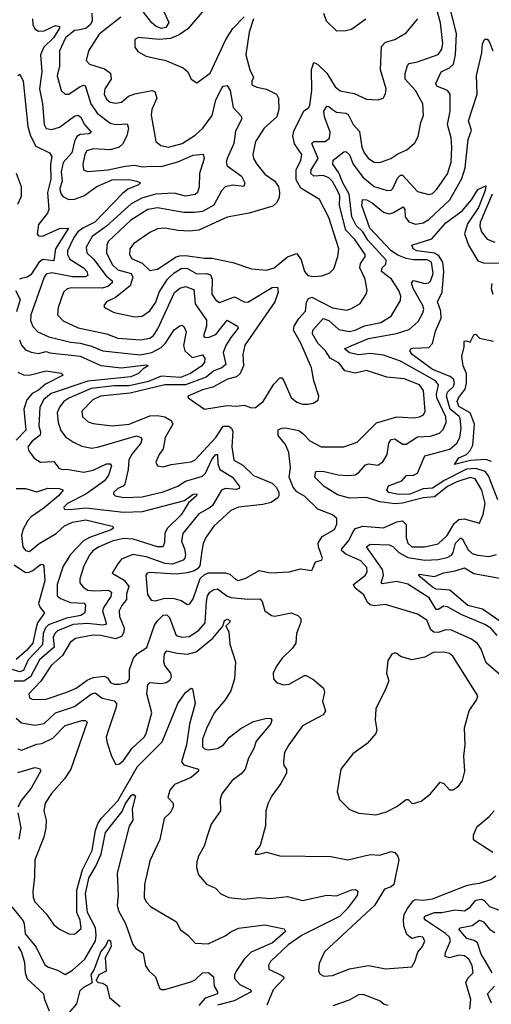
# Model space of a CAD drawing. Extents: x 1443846 to 1577407, y 839182 to 927291.
# Tile 485 of 535: x 1558434 to 1560937, y 882099 to 887321. Entities that reach past the tile are written whole.
import ezdxf

# ---------------------------------------------------------------- set-up
doc = ezdxf.new("R2010")
doc.units = 0

msp = doc.modelspace()

# ---------------------------------------------------------------- linework, layer by layer
at = {"layer": '0CON20XD'}
for points in [[(1558818, 887355), (1558820, 887315), (1558809.4, 887295), (1558785, 887273.8), (1558743.9, 887266.1), (1558725, 887264.1), (1558678.1, 887225), (1558645.5, 887155), (1558646.6, 887075), (1558633.8, 887023.8), (1558654.7, 886944.7), (1558675, 886925.5), (1558695, 886925.4), (1558755, 886966.7), (1558775, 886974.4), (1558781.1, 886971.1), (1558812.7, 886875), (1558845.2, 886825.2), (1558915, 886772.7), (1558945, 886765.7), (1559005, 886769.2), (1559011.5, 886745), (1559002.5, 886705), (1558979.6, 886660.4), (1558962.9, 886645), (1558915, 886630), (1558825, 886635.2), (1558790.7, 886625), (1558779.6, 886605), (1558770, 886555), (1558773.5, 886525), (1558795, 886516.2), (1558904.1, 886524.1), (1558995, 886544.8), (1559045, 886548.9), (1559085, 886540.5), (1559135, 886544.3), (1559185, 886541.6), (1559273.8, 886566.2), (1559355, 886603.2), (1559407.9, 886607.9), (1559413.3, 886585), (1559388.5, 886505), (1559386.9, 886435), (1559377.3, 886405), (1559365, 886392.9), (1559315, 886385.3), (1559255, 886400.5), (1559155, 886394.8), (1559082.7, 886375), (1559025.3, 886345), (1558894.7, 886225.3), (1558819.6, 886170.4), (1558787.4, 886115), (1558791.6, 886085), (1558828.7, 886048.7), (1558892.7, 885962.7), (1558925.3, 885935), (1558925.8, 885925), (1558902.5, 885905), (1558872.6, 885897.4), (1558708.7, 885898.7), (1558685.8, 885894.2), (1558667.5, 885875), (1558638.2, 885795), (1558635.6, 885755), (1558665, 885723.8), (1558745, 885685.8), (1558895, 885654.3), (1558955, 885632.2), (1559075, 885623), (1559125, 885632.3), (1559145, 885646.1), (1559168.4, 885681.6), (1559256.1, 885873.9), (1559285, 885897.3), (1559314.7, 885905.3), (1559359.3, 885889.3), (1559365, 885813.1), (1559425, 885726.9), (1559425.2, 885694.8), (1559410, 885645), (1559415, 885636.9), (1559435, 885634.8), (1559475, 885651.8), (1559535, 885727.3), (1559590, 885695), (1559593.8, 885685), (1559554.3, 885635), (1559527.9, 885592.1), (1559514.8, 885555), (1559527.6, 885492.4), (1559507.9, 885475), (1559465, 885458.5), (1559424.7, 885425.3), (1559315, 885383.8), (1559205, 885383.5), (1559020.3, 885339.7), (1558862.9, 885325), (1558823.3, 885305), (1558764.4, 885245), (1558767.8, 885215), (1558797.3, 885187.3), (1558825, 885178.5), (1558925, 885166.6), (1559015, 885176.5), (1559125, 885219.7), (1559165, 885222.1), (1559204.3, 885214.3), (1559237.8, 885195), (1559246.8, 885175), (1559206.5, 885105), (1559196.5, 885045), (1559174.3, 885015), (1559156.4, 884973.6), (1559165, 884953.8), (1559195, 884948.8), (1559237.6, 884962.4), (1559345, 884976.4), (1559365, 884986.2), (1559475.1, 885104.9), (1559515, 885164.7), (1559545, 885164.7), (1559559.2, 885155), (1559566.2, 885136.2), (1559561.1, 885055), (1559570, 884985), (1559617.8, 884957.8), (1559675, 884903.4), (1559775, 884863.1), (1559795, 884842.2), (1559809.2, 884815), (1559810.4, 884795), (1559804.6, 884785), (1559769.2, 884760.9), (1559725, 884748.8), (1559595.3, 884734.8), (1559555, 884718.2), (1559465.3, 884634.7), (1559421.5, 884575), (1559407.3, 884542.7), (1559401.8, 884501.8), (1559390.7, 884425), (1559380.3, 884409.8), (1559361.9, 884398.1), (1559323.1, 884386.9), (1559265, 884380.5), (1559125, 884388.9), (1559111.1, 884385), (1559104.6, 884375), (1559112.5, 884272.5), (1559132.4, 884242.4), (1559155, 884238.6), (1559205, 884253), (1559255, 884250.7), (1559290.9, 884240.9), (1559325, 884219.4), (1559337.3, 884222.7), (1559355, 884248.6), (1559392.5, 884357.5), (1559412.7, 884377.3), (1559435, 884386.4), (1559527.3, 884387.3), (1559549.6, 884379.6), (1559581.3, 884351.3), (1559595, 884346.9), (1559635, 884358.2), (1559705, 884399.3), (1559765, 884387.8), (1559865, 884393.3), (1559925, 884408.1), (1559985, 884400), (1560004.1, 884445.9), (1560035.8, 884454.2), (1560040.8, 884465), (1560020, 884525), (1560019.1, 884545), (1560039.5, 884580.5), (1560105, 884617.5), (1560118.2, 884645), (1560116.7, 884675), (1560094.6, 884694.6), (1560015.7, 884725), (1559945, 884794.3), (1559905, 884817.3), (1559885, 884840.9), (1559865.3, 884895), (1559870.9, 884945), (1559862.1, 885025), (1559845, 885068.5), (1559805.4, 885115), (1559806.7, 885145), (1559823.8, 885155), (1559845, 885155.8), (1559915, 885141.3), (1559936.9, 885126.9), (1559975, 885086.6), (1560035, 885054.6), (1560155, 885056.2), (1560225, 885079.5), (1560327.3, 885182.7), (1560435, 885214.6), (1560525, 885210), (1560555.3, 885214.7), (1560576.5, 885225), (1560585.4, 885245), (1560577.6, 885355), (1560556.8, 885385), (1560475, 885416.4), (1560382.5, 885425), (1560275, 885460.8), (1560215, 885446), (1560159, 885459), (1560129.8, 885499.8), (1560081.3, 885525), (1560056.7, 885565), (1560016.5, 885605), (1559987.5, 885655), (1559990.9, 885675), (1560045, 885735.4), (1560075, 885726.2), (1560127.6, 885677.6), (1560185, 885667.2), (1560215, 885674.1), (1560265, 885697.2), (1560350, 885715), (1560405, 885749.1), (1560455, 885831.2), (1560456.4, 885855), (1560446, 885885), (1560408.1, 885945), (1560353.8, 885985), (1560358.5, 886005), (1560376.6, 886025), (1560378.7, 886045), (1560281.4, 886151.4), (1560254.9, 886194.9), (1560220, 886230), (1560197.7, 886275), (1560183.1, 886395), (1560148.5, 886455), (1560128.7, 886508.7), (1560096.1, 886555), (1560097.7, 886575), (1560155, 886620), (1560165, 886621.5), (1560183.9, 886603.9), (1560204.8, 886555), (1560256.1, 886486.1), (1560315, 886435.8), (1560385, 886414.6), (1560405, 886416.5), (1560415, 886425.6), (1560439.4, 886480.6), (1560455, 886496), (1560465, 886496.9), (1560545, 886408.9), (1560605, 886394.3), (1560625, 886398.9), (1560648.8, 886421.2), (1560705, 886503.3), (1560724.2, 886565), (1560728.4, 886645), (1560724.7, 886695), (1560705.3, 886765), (1560719.5, 886835), (1560718.5, 886925), (1560704.2, 886945), (1560648.8, 886968.8), (1560643, 886983), (1560671.5, 887045), (1560715, 887066.3), (1560736.3, 887085), (1560746.8, 887135), (1560751.7, 887245), (1560695.7, 887475)], [(1558887.2, 886955), (1558882.4, 886925), (1558895, 886898.9), (1558915, 886884), (1558945, 886877.8), (1558975, 886883.4), (1559011.5, 886915), (1559045, 886927.3), (1559135, 886945.3), (1559150.8, 886940.8), (1559161.5, 886905), (1559136.2, 886845), (1559132.7, 886815), (1559157.5, 886675), (1559182.8, 886652.8), (1559224.7, 886644.7), (1559296.4, 886665), (1559365, 886709.2), (1559406, 886745), (1559456.5, 886813.5), (1559474.8, 886895), (1559506.2, 886955), (1559515, 886968.9), (1559535, 886971.1), (1559552.2, 886945), (1559567.2, 886855), (1559609.2, 886809.2), (1559612.5, 886795), (1559580.5, 886729.5), (1559571.3, 886665), (1559535.3, 886585), (1559530.5, 886565), (1559536, 886546), (1559611.4, 886491.4), (1559628.8, 886455), (1559624.4, 886435.6), (1559565, 886443.5), (1559524.8, 886435.2), (1559506, 886414), (1559465, 886337.8), (1559405, 886304.1), (1559362.5, 886297.5), (1559305, 886299), (1559165, 886322.4), (1559115, 886313.9), (1559025, 886257), (1558903.8, 886145), (1558896.1, 886125), (1558895.8, 886085), (1558925, 886023.3), (1558954.9, 885994.9), (1559026.2, 885975), (1559035.2, 885955), (1559020, 885910), (1558942.1, 885847.9), (1558896, 885825), (1558881.2, 885805), (1558883.8, 885795), (1558935, 885768.5), (1559045.4, 885745.4), (1559085, 885748.5), (1559125, 885776.4), (1559156.7, 885823.3), (1559174.1, 885875.9), (1559218.4, 885945), (1559255, 885979), (1559295, 886003.3), (1559325, 886001), (1559375, 885973.1), (1559425, 885974.1), (1559447.3, 885967.3), (1559456.3, 885945), (1559454.7, 885865), (1559475, 885833.3), (1559495, 885820.9), (1559575, 885851.6), (1559625, 885824.1), (1559645, 885823.5), (1559775, 885899.8), (1559801.8, 885901.8), (1559806.9, 885875), (1559789.1, 885825), (1559630, 885595), (1559618.9, 885545), (1559622, 885485), (1559605.2, 885444.8), (1559585, 885426), (1559536.4, 885413.6), (1559458.8, 885371.2), (1559405, 885357.6), (1559326.7, 885325), (1559328.8, 885315), (1559415, 885255.7), (1559535, 885275.3), (1559585, 885271.7), (1559625, 885276.7), (1559665, 885263.1), (1559686.2, 885263.8), (1559726, 885295), (1559782.8, 885387.2), (1559815, 885422.2), (1559825, 885420.6), (1559835, 885409.2), (1559875, 885316.7), (1559905, 885291.5), (1559935, 885282.2), (1559965, 885281.4), (1559992.5, 885287.5), (1560017.7, 885302.3), (1560021.2, 885325), (1559995.6, 885405), (1559982.5, 885475), (1559926.8, 885605), (1559887.7, 885675), (1559891.5, 885695), (1559915, 885736.5), (1559950.9, 885775), (1559957.2, 885822.8), (1559967.1, 885842.9), (1559985, 885848.5), (1560095, 885793.3), (1560168.9, 885781.1), (1560195, 885788.8), (1560240.6, 885815), (1560272.5, 885865), (1560277.9, 885885), (1560267.2, 885945), (1560238.8, 886005), (1560242.5, 886027.5), (1560267.6, 886062.4), (1560267.1, 886075), (1560212.7, 886155), (1560165.8, 886205), (1560132.3, 886335), (1560132.8, 886385), (1560125.5, 886405), (1560095, 886463.2), (1560075, 886483), (1560045, 886493.7), (1559995, 886491.3), (1559978.6, 886505), (1559981.2, 886525), (1560018.7, 886585), (1559985.5, 886665), (1559995.4, 886674.6), (1560055, 886675.3), (1560078.2, 886691.8), (1560082.7, 886725), (1560051.4, 886805), (1560048.7, 886835), (1560065, 886862.5), (1560075, 886860.9), (1560094, 886844), (1560115, 886830.3), (1560165.3, 886825.3), (1560177.5, 886817.5), (1560204.7, 886765), (1560238.3, 886728.3), (1560250.7, 886645), (1560261.9, 886615), (1560285.5, 886585), (1560315, 886566.1), (1560345, 886563.8), (1560404.3, 886584.3), (1560440.7, 886609.3), (1560488.8, 886631.2), (1560531.9, 886668.1), (1560548.5, 886701.5), (1560562.7, 886775), (1560576.9, 886813.1), (1560573.2, 886875), (1560534.7, 886945), (1560480.6, 887005), (1560479.4, 887035), (1560492.4, 887077.6), (1560501.3, 887088.7), (1560545, 887096.8), (1560655, 887136.4), (1560674.1, 887165), (1560679.2, 887195), (1560666.7, 887305), (1560639, 887405)], [(1559185.7, 887395.7), (1559225.8, 887305.8), (1559210.1, 887279.9), (1559187.5, 887275), (1559159.6, 887285), (1559135, 887304.2), (1559090.7, 887360.7)], [(1559424.6, 887385), (1559327.2, 887272.8), (1559280.2, 887239.8), (1559235, 887220.3), (1559175, 887215.8), (1559065, 887226.5), (1559046, 887215), (1559046, 887175), (1559062.1, 887152.1), (1559105, 887127.5), (1559175, 887111.4)], [(1560045.8, 887355), (1560061.4, 887315), (1560115, 887261.2)], [(1558502.6, 887325), (1558503.7, 887295), (1558515, 887273.1), (1558535, 887260), (1558565, 887262.4), (1558625, 887289.7), (1558645, 887285.4), (1558645.3, 887275.2), (1558613.3, 887225), (1558562.6, 887175), (1558544.3, 887135), (1558552, 887045), (1558539.2, 886955), (1558555.2, 886875.2), (1558563.7, 886765), (1558575, 886743.8), (1558605, 886737.8), (1558645, 886751.2), (1558725, 886809.6), (1558743.8, 886813.8), (1558757.9, 886805), (1558779.2, 886765), (1558814.2, 886725), (1558803.3, 886715), (1558755, 886711.7), (1558738.1, 886701.9), (1558725, 886674.4), (1558710.5, 886615), (1558665, 886563.1), (1558655.2, 886514.8), (1558660.5, 886465), (1558648.4, 886425), (1558651.7, 886401.7), (1558663.7, 886383.7), (1558695, 886367.1), (1558725, 886368.9), (1558775, 886386.7), (1558843.7, 886436.3), (1558925, 886470.9), (1559012.8, 886472.8), (1559056.2, 886465), (1559076, 886455), (1559065.8, 886445), (1559008.6, 886421.4), (1558980.4, 886399.6), (1558833.1, 886246.9), (1558770, 886215), (1558743.8, 886195), (1558721.7, 886165), (1558688.4, 886095), (1558689, 886075), (1558700.9, 886050.9), (1558772.4, 886005), (1558790.8, 885985), (1558796.2, 885963.8), (1558783.7, 885956.3), (1558715, 885957.7), (1558605, 885978.7), (1558575, 885971.8), (1558564.2, 885955.8), (1558493.9, 885755), (1558492.7, 885725), (1558504.2, 885694.2), (1558531.1, 885665), (1558589.3, 885639.3), (1558705, 885609.7), (1558755, 885605.7), (1558815, 885589.8), (1558875, 885565.2), (1559073.3, 885543.3), (1559135, 885555.5), (1559185, 885581.9), (1559208.7, 885605), (1559255, 885675.5), (1559285, 885696.7), (1559295, 885700), (1559305, 885694.3), (1559317.9, 885665), (1559302.9, 885592.9), (1559310, 885565), (1559349.2, 885529.2), (1559405, 885543.1), (1559416.1, 885526.1), (1559414.7, 885505), (1559401.2, 885485), (1559341.1, 885445), (1559287.7, 885422.3), (1559185, 885430.5), (1559117.3, 885402.7), (1559015, 885378.4), (1558935, 885379.4), (1558813.6, 885365), (1558695, 885313.7), (1558668.9, 885295), (1558645.8, 885265), (1558633.6, 885235), (1558639.2, 885185), (1558652.7, 885142.7), (1558678.2, 885108.2), (1558719.6, 885079.6), (1558765, 885058.2), (1558817.9, 885047.9), (1558855, 885055.8), (1559053.8, 885113.8), (1559079.1, 885105), (1559082.9, 885095), (1559076.8, 885075), (1559031.6, 885018.4), (1559014.1, 884985.9), (1559011, 884935), (1558992.5, 884857.5), (1558983.7, 884846.3), (1558954.5, 884835), (1558933.8, 884815), (1558932.5, 884805), (1558940.8, 884795), (1558986.3, 884786.3), (1559085, 884790.9), (1559195, 884817.4), (1559273.1, 884846.9), (1559315, 884872.6), (1559405, 884899.8), (1559420.7, 884915), (1559455, 884991.2), (1559475, 885014.5), (1559484.2, 885014.2), (1559486.7, 884965), (1559495.8, 884935.8), (1559563.8, 884895), (1559600.5, 884845), (1559598.6, 884835), (1559585, 884830), (1559525, 884834.4), (1559505, 884825.8), (1559458.4, 884745), (1559446, 884734), (1559385, 884700), (1559300.9, 884595), (1559293.3, 884555), (1559309.4, 884515), (1559314, 884485), (1559311.2, 884465), (1559302.3, 884455), (1559246.2, 884433.8), (1559207.3, 884437.3), (1559105, 884472.3), (1559035.3, 884484.8), (1558975, 884458.8), (1558954.5, 884435), (1558925.8, 884385), (1558988.8, 884348.8), (1559014.4, 884315), (1559000.8, 884275), (1559001.4, 884245), (1558975.7, 884214.3), (1558963, 884185), (1558964.7, 884155.3), (1558989, 884095), (1558987.3, 884072.7), (1558975, 884050), (1558943.5, 884036.5), (1558865, 884054.3), (1558825, 884056.5), (1558730.7, 884039.3), (1558701.5, 884018.5), (1558661.5, 883948.5), (1558602.1, 883895), (1558547.3, 883812.7), (1558483.8, 883745), (1558486.9, 883725), (1558505, 883715.4), (1558575, 883718), (1558685, 883753.8), (1558735, 883775.8), (1558791.8, 883818.2), (1558825, 883831.5), (1558885, 883839.5), (1558900.2, 883830.2), (1558916.2, 883806.2), (1558935, 883795.9), (1558965, 883795.9), (1559004, 883806), (1559016.8, 883823.2), (1559017.8, 883875), (1559039.1, 883935), (1559059.9, 883960.1), (1559109.5, 883990.5), (1559150.1, 884109.9), (1559165, 884132.4), (1559195, 884161.8), (1559215, 884164.6), (1559230, 884150), (1559265, 884054.6), (1559295, 884045.3), (1559335, 884050.3), (1559385, 884083.5), (1559417.9, 884122.1), (1559425.2, 884235), (1559431.3, 884265), (1559444.1, 884285), (1559465, 884298.6), (1559485, 884302.9), (1559534.5, 884264.5), (1559555, 884255.7), (1559645, 884246.8), (1559709, 884249), (1559722, 884235), (1559735.7, 884185), (1559770.3, 884160.3), (1559788.1, 884158.1), (1559875, 884174.4), (1559910.2, 884160.2), (1559925.7, 884145), (1559926.9, 884125), (1559903.6, 884065), (1559900, 884015), (1559882.1, 883987.9), (1559827.5, 883935), (1559797.3, 883892.7), (1559780, 883855), (1559781.2, 883825), (1559797.5, 883805), (1559835, 883792.5), (1559865, 883796.9), (1559945, 883842), (1559955, 883843.3), (1559995, 883820), (1560047.5, 883775), (1560051.1, 883755), (1560041.4, 883705), (1560056.5, 883655), (1560045.3, 883634.7), (1559936, 883575), (1559863.1, 883475), (1559839.6, 883435), (1559834.6, 883384.6), (1559836.9, 883365), (1559850.8, 883345), (1559850, 883325), (1559820.9, 883269.1), (1559772.5, 883205), (1559752.9, 883165), (1559741.4, 883125), (1559738.6, 883045), (1559709.7, 882940.3), (1559685, 882910), (1559684, 882895), (1559705, 882894.3), (1559745, 882905.8), (1559815, 882886.4), (1560085, 882882.2), (1560175, 882864.4), (1560295, 882893.1), (1560345, 882888.9), (1560405, 882909.1), (1560424.4, 882904.4), (1560440.8, 882885), (1560445.5, 882865), (1560419.2, 882735), (1560405, 882722.1), (1560370.2, 882709.8), (1560317.8, 882622.3), (1560270.4, 882579.6)], [(1558971.4, 887335), (1558855.9, 887244.1), (1558799.5, 887155), (1558787.1, 887105), (1558805.4, 887085.4), (1558885, 887060), (1558916.4, 887036.4), (1558920, 887005), (1558887.2, 886955)], [(1559675.5, 887325), (1559652.8, 887255), (1559634.7, 887134.7), (1559655.6, 887055.6), (1559676, 887015), (1559666, 886995), (1559665.9, 886975.9), (1559693.1, 886963.1), (1559745, 886952.3), (1559796.6, 886926.6), (1559807.1, 886905), (1559810.4, 886845), (1559798.2, 886805), (1559732.5, 886745), (1559685.6, 886675), (1559672.2, 886605), (1559675.6, 886585), (1559692.5, 886555), (1559735, 886502.2), (1559786.7, 886466.7), (1559807, 886437), (1559814, 886405), (1559811.5, 886378.5), (1559798.6, 886351.4), (1559778.4, 886331.6), (1559652.5, 886295), (1559535, 886272.7), (1559385, 886204.2), (1559335, 886199.7), (1559275, 886203.2), (1559205, 886215.9), (1559165, 886211.8), (1559125, 886192.1), (1559038.1, 886131.9), (1559018.9, 886105), (1559016.7, 886076.7), (1559027.5, 886055), (1559085, 886030), (1559125, 885991.5), (1559165, 885997.5), (1559265, 886062.6), (1559285, 886068.7), (1559315, 886071), (1559415, 886056.4), (1559456.4, 886056.4), (1559515, 886043.8), (1559565, 886033.3), (1559665, 886000), (1559745, 885991.9), (1559785, 886004.6), (1559855, 886062.7), (1559905, 886080), (1559927.6, 886047.6), (1559945.7, 885985), (1559963.8, 885963.8), (1559995, 885958.5), (1560037.9, 885962.1), (1560080.9, 885979.1), (1560101.3, 885998.7), (1560123.3, 886065), (1560127.3, 886105), (1560075, 886272.5), (1560025, 886367.5), (1559927, 886427), (1559902.1, 886472.1), (1559901.4, 886525), (1559926.6, 886575), (1559932.5, 886605), (1559892.5, 886662.5), (1559884.4, 886705), (1559890.1, 886729.9), (1559942.5, 886837.5), (1559966.7, 886853.3), (1559974.5, 886865.5), (1559985.2, 886945), (1559983.8, 887056.2), (1559995, 887094), (1560015, 887084.5), (1560065, 887036.8), (1560108.4, 886965), (1560135, 886942.7), (1560209.6, 886929.6), (1560275, 886898.6), (1560334.2, 886895.8), (1560363.3, 886905), (1560375, 886927.5), (1560378.6, 886955), (1560348.4, 887055), (1560355, 887178.6), (1560375, 887201.1), (1560425, 887215.4), (1560485, 887251.1), (1560547.3, 887325)], [(1559175, 887111.4), (1559205.5, 887105.5), (1559301.2, 887065), (1559326.2, 887045), (1559343.8, 887005), (1559375, 886986.7), (1559445, 887037.5), (1559528.4, 887215), (1559565, 887274.6), (1559625, 887336.4)], [(1560115, 887261.2), (1560165, 887264.3), (1560195, 887270), (1560272, 887325)], [(1560985.3, 883845.3), (1560909.9, 883909.9), (1560883.1, 883983.1), (1560863.1, 884013.1), (1560831.4, 884035), (1560725, 884082.9), (1560695, 884085.3), (1560655, 884070), (1560631.7, 884071.7), (1560615.8, 884085), (1560595, 884135.4), (1560545, 884168.5), (1560375, 884219.5), (1560315, 884211.8), (1560295, 884217.2), (1560280.6, 884230.6), (1560259.8, 884269.8), (1560214.7, 884305), (1560205.4, 884325), (1560270, 884375), (1560278.9, 884395), (1560276.1, 884415), (1560245, 884451.1), (1560165, 884486.1), (1560142.4, 884505), (1560143.3, 884515), (1560181.2, 884558.8), (1560203.3, 884606.7), (1560217.2, 884622.8), (1560255, 884634.8), (1560365, 884626), (1560435, 884658.1), (1560465, 884662.3), (1560485, 884644.2), (1560485.3, 884575.3), (1560494.7, 884545), (1560516, 884525), (1560583.3, 884525), (1560655, 884540.2), (1560702, 884585), (1560740.7, 884649.3), (1560765, 884670.7), (1560792.7, 884672.7), (1560875, 884650), (1560893.4, 884696.6), (1560904.7, 884755), (1560887.4, 884825), (1560850.8, 884885), (1560825, 884893.6), (1560755, 884869.6), (1560705, 884844.4), (1560635, 884790.7), (1560575.2, 884785.2), (1560465, 884755.8), (1560425, 884752.9), (1560345, 884762.9), (1560275, 884786.7), (1560185, 884783), (1560121.5, 884801.5), (1560049.3, 884845), (1560001.5, 884895), (1560006.2, 884925), (1560043.3, 884926.7), (1560125, 884907.2), (1560175, 884902.6), (1560215, 884906.9), (1560235, 884919.2), (1560269.2, 884960.8), (1560285.8, 884965.8), (1560335, 884958.5), (1560361.1, 884975), (1560385, 885014.2), (1560393, 885075), (1560405, 885094.6), (1560425, 885097.3), (1560465, 885070.4), (1560485, 885068.9), (1560545, 885108.5), (1560615, 885111.7), (1560661.7, 885128.3), (1560682.2, 885147.7), (1560697.2, 885185), (1560696, 885215), (1560648.3, 885315), (1560646.1, 885335), (1560656, 885385), (1560641.6, 885405), (1560455, 885509.3), (1560365, 885542.2), (1560295, 885550.9), (1560233.4, 885543.4), (1560185, 885553.1), (1560158, 885575), (1560196.9, 885593.1), (1560285, 885629.6), (1560433.4, 885656.6), (1560502, 885678), (1560549.6, 885720.4), (1560574, 885766), (1560578.3, 885785), (1560573.6, 885805), (1560522.3, 885895), (1560514.4, 885925.6), (1560525, 885937.7), (1560585, 885922), (1560604.8, 885925.2), (1560615, 885933.3), (1560627.9, 885975), (1560620, 886035), (1560596.6, 886046.6), (1560525, 886047.1), (1560484.9, 886054.9), (1560441.9, 886071.9), (1560405.1, 886095.1), (1560292.2, 886215), (1560250.2, 886335), (1560253.6, 886366.4), (1560275, 886365.2), (1560305, 886349.3), (1560365, 886300.9), (1560395, 886292), (1560415, 886296), (1560469.2, 886329.2), (1560478.4, 886315), (1560479.3, 886275), (1560498.8, 886248.8), (1560535, 886236.4), (1560575, 886242.8), (1560605, 886261.4), (1560716.2, 886365), (1560780.7, 886479.3), (1560797.7, 886535), (1560814.5, 886685.5), (1560832.8, 886735), (1560816.9, 886785), (1560862.9, 886925), (1560859.2, 887025), (1560886, 887145), (1560889.6, 887195), (1560902.2, 887217.8), (1560915, 887218.1), (1560925, 887204.5), (1560944.6, 887155)], [(1558425, 887024), (1558435, 887032), (1558452.3, 886995), (1558477.1, 886755), (1558491.1, 886705), (1558520.9, 886650.9), (1558592.5, 886615), (1558604.4, 886595), (1558597.2, 886555), (1558600, 886475), (1558581.7, 886405), (1558588.9, 886315), (1558581.8, 886295), (1558535, 886234.6), (1558527.1, 886185), (1558534.1, 886174.1), (1558555, 886172.8), (1558645, 886213.3), (1558693.3, 886215), (1558623.8, 886106.2), (1558615, 886041.4), (1558555, 886049.8), (1558536.7, 886033.3), (1558492.8, 885967.2), (1558475, 885954.8), (1558449.3, 885950.7), (1558434.1, 885945)], [(1558425, 886342.8), (1558444.8, 886385), (1558444.4, 886435), (1558416.9, 886505)], [(1560972.1, 884775), (1560922.2, 884902.2), (1560904.3, 884924.3), (1560855, 884940.1), (1560805, 884936.6), (1560690.5, 884879.5), (1560625, 884836.9), (1560575, 884832.7), (1560505, 884804.3), (1560445, 884802.4), (1560394.1, 884814.1), (1560382.9, 884825), (1560391.5, 884848.5), (1560463.1, 884875), (1560487.3, 884902.7), (1560525, 884905.2), (1560544.6, 884915), (1560585, 885008.5), (1560716.7, 885043.4), (1560755, 885074.7), (1560770.7, 885105), (1560776.8, 885155), (1560772.2, 885205), (1560766.2, 885216.2), (1560719.4, 885255), (1560699.3, 885325), (1560704.8, 885345), (1560737, 885375), (1560742, 885395), (1560736.5, 885415), (1560718.5, 885428.5), (1560625.2, 885465), (1560516.4, 885545), (1560504.5, 885565), (1560509.2, 885575), (1560520.9, 885579.1), (1560605, 885582.7), (1560625, 885604.3), (1560640.9, 885669.1), (1560671.8, 885738.2), (1560669.6, 885775), (1560651.2, 885825), (1560675.5, 885875), (1560684.3, 885985), (1560680.1, 886035), (1560658.4, 886068.4), (1560635, 886081.8), (1560542.5, 886095), (1560522.5, 886105), (1560515.8, 886125), (1560620.7, 886159.3), (1560695, 886242.7), (1560783.2, 886306.8), (1560832.5, 886365), (1560865, 886420), (1560908.9, 886438.9), (1560905.3, 886415.3), (1560868.3, 886325), (1560811, 886239), (1560794.5, 886185), (1560815.5, 886125.5), (1560865, 886041.5), (1560895, 886031.6), (1560998.8, 886028.8)], [(1560941.6, 886395), (1560878.7, 886245), (1560876.1, 886225), (1560884.7, 886195), (1560915, 886156.1), (1560955, 886140.8)], [(1558412.2, 885885), (1558437.4, 885837.4), (1558418.2, 885771.8)], [(1560939, 885921), (1560936.8, 885895), (1560944.8, 885864.8)], [(1558433.7, 885623.7), (1558443.9, 885595), (1558465, 885570.4), (1558495, 885557.9), (1558535, 885551.1), (1558575, 885561.2), (1558595, 885553.3), (1558755, 885535.5), (1558865, 885487.5), (1558975, 885475.2), (1559105, 885490.5), (1559117.1, 885485), (1559090.2, 885469.8), (1559065, 885444.7), (1559023.6, 885426.4), (1558796.6, 885403.4), (1558602.4, 885337.6), (1558562.9, 885307.1), (1558541, 885265), (1558535.3, 885165), (1558544.8, 885135), (1558543.5, 885116.5), (1558500, 885085), (1558477.9, 885055), (1558482.5, 885035), (1558510.6, 884995), (1558545, 884973.8), (1558615, 884977.5), (1558642.1, 884942.1), (1558655, 884936.1), (1558694.1, 884935.9), (1558775, 884921.9), (1558825, 884931.1), (1558895, 884966.1), (1558915, 884965.7), (1558921.1, 884955), (1558905.4, 884905), (1558883.8, 884875), (1558785, 884804.8), (1558687.9, 884755), (1558668.9, 884735), (1558671.2, 884725), (1558702.6, 884722.6), (1558785, 884731.8), (1558985, 884709.5), (1559086.7, 884713.3), (1559309.3, 884770.7), (1559355, 884804), (1559375.3, 884805.3), (1559373.6, 884795), (1559330.9, 884759.1), (1559291.4, 884695), (1559217, 884623), (1559205.2, 884595), (1559202.1, 884547.9), (1559194.5, 884525.5), (1559165, 884524.4), (1559036.5, 884565), (1558985, 884568.9), (1558925, 884555.6), (1558856.5, 884525), (1558825, 884506.3), (1558807.6, 884485), (1558775.3, 884425), (1558753.3, 884355), (1558753.9, 884335), (1558770.7, 884310.7), (1558795.9, 884295.9), (1558831.1, 884291.1), (1558905.2, 884295.2), (1558921.8, 884285), (1558918.1, 884261.9), (1558880.2, 884205), (1558874.1, 884185.9), (1558894.6, 884115.4), (1558875, 884110.2), (1558795, 884118.7), (1558717.7, 884112.3), (1558635, 884078.9), (1558620.2, 884065), (1558611.4, 884045), (1558616.6, 883993.4), (1558539.6, 883925), (1558492.6, 883835), (1558457, 883813), (1558405, 883813)], [(1560938.3, 884978.3), (1560907.8, 884987.8), (1560826.8, 884983.2), (1560741.7, 884961.7), (1560765, 884997.9), (1560805, 885014.7), (1560824.4, 885035.6), (1560838.4, 885065), (1560848.6, 885175), (1560824.8, 885235), (1560765, 885269.2), (1560756.2, 885295), (1560763.8, 885315), (1560798.3, 885361.7), (1560806.2, 885393.8), (1560804.8, 885444.8), (1560787.6, 885485), (1560781.2, 885535), (1560792.9, 885585), (1560792.5, 885615), (1560805, 885618), (1560825, 885610), (1560845, 885650), (1560855, 885652.5), (1560875, 885632.5), (1560948, 885615)], [(1558425, 885452.1), (1558455, 885436.6), (1558485, 885435.3), (1558575, 885458.5), (1558655.4, 885445.4), (1558666, 885435), (1558571.4, 885388.6), (1558535, 885356.6), (1558501.2, 885338.8), (1558472, 885305), (1558455.7, 885255), (1558467, 885143), (1558415, 885091.6)], [(1558415, 884834.6), (1558465, 884834.6), (1558525, 884816.8), (1558583.9, 884836.1), (1558645, 884833.6), (1558665.8, 884825), (1558641.1, 884795), (1558565, 884731.1), (1558495, 884683.5), (1558478.4, 884665), (1558451.4, 884615), (1558443.8, 884585), (1558451.3, 884525), (1558465.8, 884505), (1558485, 884501.1), (1558495, 884506.8), (1558537, 884543), (1558627.8, 884595), (1558672.7, 884637.3), (1558715, 884655.2), (1558785, 884668.7), (1558924.5, 884635.5), (1558934.2, 884625), (1558920.8, 884615), (1558805, 884575.2), (1558773.7, 884556.3), (1558704, 884485), (1558665, 884423.3), (1558633.9, 884325), (1558633.8, 884265), (1558650.9, 884250.9), (1558705, 884230.4), (1558777.1, 884227.1), (1558783.1, 884215), (1558780.6, 884175), (1558759.4, 884160.6), (1558683.7, 884146.3), (1558588.1, 884111.9), (1558572, 884095), (1558558.4, 884065), (1558554.8, 884005), (1558479, 883925), (1558455, 883869.7), (1558435, 883861.8), (1558365, 883883.6)], [(1560968.1, 884055), (1560935, 884094.2), (1560903.1, 884113.1), (1560776.8, 884166.8), (1560705, 884206.2), (1560685, 884209.5), (1560655, 884192), (1560645, 884192.4), (1560608.1, 884255), (1560495, 884326.5), (1560435, 884341.2), (1560358.3, 884328.3), (1560353.1, 884335), (1560364.4, 884375), (1560360, 884405), (1560275.3, 884525), (1560295, 884538.8), (1560395.8, 884535.8), (1560415, 884526.4), (1560445.8, 884495), (1560495, 884469.2), (1560585, 884454.8), (1560655, 884458.4), (1560702.1, 884467.9), (1560725, 884481.6), (1560734.5, 884495.5), (1560747, 884545), (1560775, 884572.1), (1560785, 884565.6), (1560815, 884508.6), (1560835, 884490.5), (1560865, 884480), (1560923.8, 884473.8)], [(1560923.8, 884473.8), (1560965, 884484.6)], [(1558405, 884429.1), (1558465, 884389.6), (1558485, 884390.5), (1558505, 884400.4), (1558545, 884431.1), (1558555, 884433.3), (1558563.3, 884423.3), (1558567.3, 884345), (1558535.2, 884225), (1558543.4, 884203.4), (1558566.5, 884175), (1558528.7, 884121.3), (1558515.8, 884074.2), (1558503.9, 884015), (1558471, 883975), (1558415, 883927.5)], [(1561005.7, 884115), (1560889.5, 884195), (1560813.2, 884213.2), (1560716.2, 884296.1), (1560675, 884299.2), (1560645, 884300.8), (1560625, 884311.5), (1560560.5, 884365), (1560552.2, 884375), (1560555, 884380), (1560635, 884367), (1560685, 884387.7), (1560745, 884397.1), (1560795, 884413.1), (1560845, 884384.2), (1561029.8, 884350.2)], [(1558415.7, 883615.7), (1558445, 883592.3), (1558515, 883579.8), (1558565, 883588.8), (1558625, 883643.9), (1558725, 883678.9), (1558815, 883744.7), (1558835, 883750.3), (1558872.6, 883722.6), (1558935, 883708.2), (1558948, 883695), (1558946.9, 883675), (1558905.3, 883554.7), (1558893.6, 883516.4), (1558899.4, 883485), (1558922, 883415), (1558945, 883370), (1558965, 883374.2), (1558985, 883391.9), (1559032, 883458), (1559094.6, 883515), (1559105.5, 883535.5), (1559135.9, 883645), (1559109.3, 883745), (1559114.7, 883795.3), (1559125, 883805.5), (1559185, 883801.1), (1559212.5, 883805), (1559231.9, 883818.1), (1559240.7, 883835), (1559235.9, 883855), (1559204.7, 883895), (1559198.8, 883915), (1559203.1, 883956.9), (1559215, 883974.2), (1559270.9, 883960.9), (1559325, 883956.1), (1559371.1, 883968.9), (1559459.8, 884040.2), (1559512.5, 884105), (1559520.8, 884135), (1559535, 884140.6), (1559549.2, 884135), (1559549.4, 884125), (1559528.8, 884105), (1559544.4, 884075), (1559549.5, 884009.5), (1559578.9, 883915), (1559574.7, 883825), (1559555, 883761.4), (1559525.6, 883714.4), (1559467.3, 883645), (1559425, 883560.8), (1559405, 883505.8), (1559404.2, 883464.2), (1559415, 883453.8), (1559435, 883448.4), (1559485, 883455.9), (1559516.7, 883475), (1559547.9, 883515), (1559608.1, 883561.9), (1559675, 883598.4), (1559746.4, 883616.4), (1559767.5, 883615), (1559772.5, 883605), (1559765.5, 883585), (1559688.9, 883495), (1559677.1, 883455), (1559649.4, 883405), (1559630.8, 883345), (1559609.6, 883320.4), (1559561.8, 883285), (1559506.7, 883215), (1559498.9, 883185), (1559499.4, 883125), (1559451.4, 883055), (1559428.6, 882991.4), (1559413.2, 882936.8), (1559384.2, 882885), (1559374.4, 882855), (1559372.5, 882825), (1559384, 882785), (1559425, 882735.8), (1559473.8, 882715), (1559501.2, 882685), (1559545, 882665.7), (1559625, 882656.9), (1559705, 882664.4), (1559765, 882660.5), (1559855, 882670), (1559935, 882648.5), (1560065, 882676.9), (1560115, 882674), (1560195, 882705.4), (1560217.2, 882707.2), (1560229.3, 882699.3), (1560224.4, 882675), (1560172.4, 882605), (1560132.4, 882565), (1559934.3, 882465), (1559858.8, 882415), (1559764.6, 882325), (1559754.6, 882305), (1559755.7, 882285), (1559825, 882252.4), (1559834.6, 882245), (1559835.3, 882235), (1559780, 882175), (1559745.7, 882094.3)], [(1560325, 883104.4), (1560380.3, 883119.7), (1560435, 883147.5), (1560485, 883184.3), (1560496.7, 883185), (1560515, 883166.2), (1560525, 883163.8), (1560565, 883176), (1560614.2, 883215.8), (1560665, 883277.5), (1560685, 883270), (1560715, 883236.7), (1560735, 883236.7), (1560765, 883256.7), (1560784, 883285), (1560797.1, 883335), (1560790.6, 883415), (1560797.8, 883475), (1560795.6, 883565), (1560819.4, 883655), (1560859.4, 883715), (1560865.6, 883735), (1560732.2, 883945), (1560715, 883959.6), (1560685, 883966.5), (1560628.8, 883965), (1560585, 883940), (1560515, 883926), (1560455, 883943.3), (1560435, 883960), (1560425, 883962.5), (1560410, 883955), (1560388.3, 883921.7), (1560380.8, 883855), (1560393.8, 883815), (1560375, 883770), (1560324.2, 883665), (1560320.8, 883605), (1560329.2, 883555), (1560324.2, 883535), (1560277.9, 883482.1), (1560202.4, 883427.6), (1560138.8, 883345), (1560118.8, 883225), (1560131.2, 883185), (1560185, 883131.2), (1560235, 883112.9), (1560325, 883104.4)], [(1558425, 883454.5), (1558445, 883446.9), (1558525, 883477.6), (1558551.6, 883481.6), (1558610.3, 883509.7), (1558675, 883577.5), (1558765, 883603.9), (1558784.5, 883604.5), (1558793.1, 883595), (1558705.4, 883345), (1558672.9, 883295), (1558602.6, 883217.4), (1558570.4, 883165), (1558562.7, 883125), (1558574.6, 883074.6), (1558573.1, 883035), (1558562.5, 882985), (1558514.6, 882864.6), (1558514, 882775), (1558503.9, 882695), (1558505.4, 882665), (1558515, 882641.9), (1558576.2, 882576.2), (1558615, 882520.6), (1558645, 882496.5), (1558695, 882473.1), (1558725, 882471.4), (1558760, 882500), (1558755, 882544.3), (1558738, 882585), (1558736.9, 882705), (1558767.7, 882812.3), (1558818.9, 882915), (1558836.8, 883023.2), (1558851, 883059), (1558867.4, 883085), (1558955, 883178.2), (1559060.2, 883359.8), (1559189.9, 883490.1), (1559274.4, 883695), (1559315, 883752.9), (1559345, 883776), (1559351.4, 883771.4), (1559365.7, 883695), (1559336.2, 883583.8), (1559319, 883475), (1559292.9, 883385), (1559305, 883369.6), (1559383.3, 883345), (1559383.8, 883335), (1559345, 883302), (1559255.5, 883265), (1559230.4, 883235), (1559220.5, 883195), (1559249.2, 883165), (1559249.4, 883145), (1559232.7, 883115), (1559201.5, 883085), (1559177.4, 882972.6), (1559125, 882860), (1559096.4, 882735), (1559094.4, 882665), (1559105, 882642), (1559128.3, 882618.3), (1559266.2, 882536.2), (1559286.3, 882496.3), (1559326.3, 882466.3), (1559365, 882422.5), (1559435, 882419.3), (1559525, 882461.9), (1559555, 882483.3), (1559595, 882501.9), (1559735, 882520), (1559838.3, 882498.3), (1559845.8, 882485), (1559775.8, 882425), (1559662.9, 882375), (1559625, 882337.5), (1559582.4, 882275), (1559574, 882255), (1559574.5, 882235), (1559603, 882203), (1559660, 882175), (1559662, 882165), (1559572.5, 882117.5), (1559485, 882094)], [(1558425, 883327.6), (1558514.4, 883354.4), (1558538.9, 883348.9), (1558546.7, 883336.7), (1558495.8, 883245), (1558445, 883181.5), (1558424.1, 883145)], [(1558393.3, 882615), (1558452.3, 882542.3), (1558459.1, 882525), (1558463, 882473), (1558521.3, 882401.3), (1558568.8, 882308.8), (1558587.5, 882295), (1558635, 882279.6), (1558675, 882256.7), (1558715, 882279.3), (1558781, 882339), (1558836.1, 882435), (1558840.6, 882465), (1558836.6, 882505), (1558794.6, 882585), (1558783.8, 882685), (1558801.4, 882768.6), (1558840.7, 882835), (1558866.8, 882895), (1558890.4, 883010.4), (1558978.7, 883121.3), (1558995, 883159.8), (1559025, 883205.2), (1559035, 883212.9), (1559049.3, 883205), (1559031.8, 883135), (1559035.7, 883075.7), (1559016.2, 883043.8), (1558952.3, 882795), (1558957.5, 882675), (1558952.1, 882625), (1558959.2, 882595), (1558996.5, 882526.5), (1559035, 882416), (1559050.8, 882395), (1559089.4, 882369.4), (1559102.1, 882302.1), (1559121.9, 882275), (1559155.6, 882245), (1559176, 882185), (1559186.9, 882176.9), (1559205, 882176.5), (1559342, 882218), (1559365, 882227.7), (1559405, 882265.3), (1559436.7, 882266.7), (1559462.5, 882245), (1559466.4, 882195), (1559483.8, 882165), (1559483.5, 882155), (1559418.1, 882131.9), (1559385, 882092.7)], [(1558423.9, 883115), (1558441.3, 883035), (1558430.3, 882975)], [(1560944.6, 882904.6), (1560849.2, 882965), (1560842.2, 882975), (1560842.5, 882995), (1560859.8, 883040.2), (1560926, 883094), (1560951.4, 883125)], [(1560270.4, 882579.6), (1560052.6, 882377.4), (1560024.2, 882315), (1560020, 882275), (1560028.8, 882258.8), (1560048.3, 882248.3), (1560095, 882251.4), (1560185, 882286.9), (1560285, 882304.6), (1560375, 882286.7), (1560515, 882297.5), (1560531.2, 882325), (1560548, 882375), (1560572, 882405), (1560584.3, 882435), (1560573.3, 882455), (1560555, 882457.9), (1560515, 882447.5), (1560489.5, 882469.5), (1560473.4, 882515), (1560470.7, 882549.3), (1560474.5, 882575.5), (1560492.3, 882607.7), (1560522.5, 882647.5), (1560535, 882654.8), (1560575, 882650.9), (1560625, 882657.8), (1560805, 882728.9), (1560836.2, 882736.2), (1560875, 882740.4), (1560935, 882760.8), (1560960.7, 882779.3)], [(1560822.3, 882072.3), (1560828.9, 882125), (1560801.9, 882215), (1560811.9, 882238.1), (1560840.9, 882265), (1560835.9, 882305), (1560817.5, 882337.5), (1560795, 882356.6), (1560765, 882360.2), (1560715, 882345.7), (1560692.2, 882352.2), (1560694.1, 882374.1), (1560721.2, 882435), (1560714.7, 882455), (1560693.7, 882473.7), (1560588.5, 882545), (1560580.9, 882555), (1560583.7, 882566.3), (1560635, 882586), (1560675, 882586), (1560745, 882599.6), (1560795.2, 882594.8), (1560825, 882613.8), (1560855, 882650.2), (1560885, 882655.9), (1560899.9, 882649.9), (1560928.2, 882618.2), (1560975, 882600.3)], [(1560941.1, 882265), (1560902.9, 882332.9), (1560883.3, 882365), (1560863.8, 882425), (1560846.9, 882436.9), (1560807.6, 882447.6), (1560767.3, 882495), (1560769.2, 882505), (1560835, 882517.4), (1560875, 882545.3), (1560895, 882535.9), (1560927.8, 882497.8), (1560955, 882479.2)], [(1558698.4, 882055), (1558738.1, 882101.9), (1558755, 882171.2), (1558775, 882189.3), (1558821.1, 882215), (1558813.6, 882255), (1558829, 882281), (1558865, 882376.2), (1558891.1, 882408.9), (1558905, 882440), (1558916.4, 882435), (1558920.8, 882405), (1558888.2, 882345), (1558892.9, 882275), (1558854.8, 882255.2), (1558840.8, 882225), (1558851.2, 882215), (1558875, 882210), (1558896.3, 882196.3), (1558911.2, 882135), (1558967.1, 882087.1)], [(1558425.8, 882405), (1558444.7, 882375), (1558460.3, 882320.3), (1558462.9, 882265), (1558474, 882234), (1558561.5, 882155), (1558565.6, 882125), (1558591.8, 882065)], [(1560937.6, 882105), (1560916.2, 882155), (1560953.6, 882195)], [(1560098.3, 882091.7), (1560185, 882122.7), (1560235, 882150.8), (1560255, 882152.6), (1560346.7, 882116.7), (1560368.8, 882098.8), (1560390, 882095)]]:
    msp.add_lwpolyline(points, dxfattribs=at)

doc.saveas('drawing.dxf')
